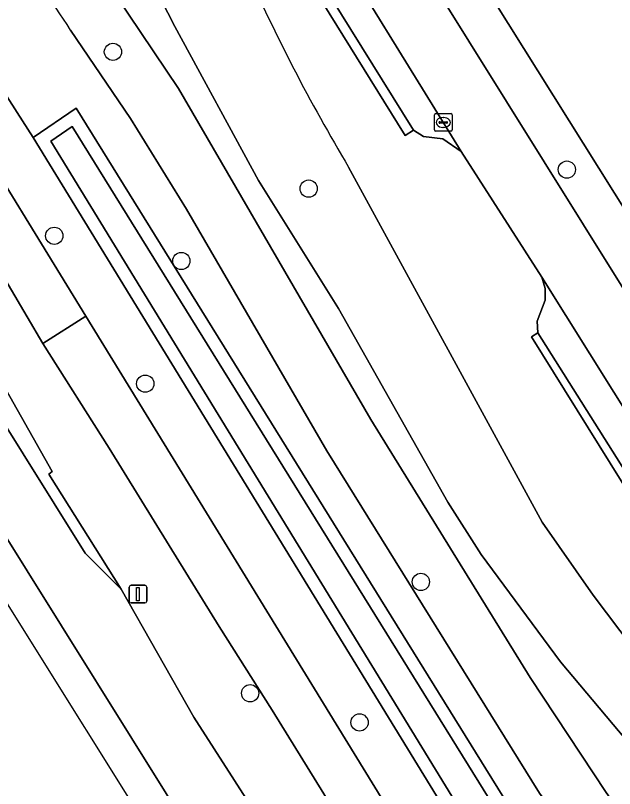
# Model space of a CAD drawing. Extents: x 157767 to 159172, y 387839 to 389425.
# Drawn here: x 158283.44 to 158317.38, y 388093.88 to 388137.67 of the extents above; entities that cross this region are included whole.
import ezdxf

# ---------------------------------------------------------------- set-up
doc = ezdxf.new("R2010")
doc.units = 0
for name, color, linetype in [('IMGEO_Berm_groen', 7, 'Continuous'), ('IMGEO_Boom', 7, 'Continuous'), ('IMGEO_Erf', 7, 'Continuous'), ('IMGEO_Fietspad_gesloten', 7, 'Continuous'), ('IMGEO_Groenvoorziening', 7, 'Continuous'), ('IMGEO_Kolk', 7, 'Continuous'), ('IMGEO_Oever', 7, 'Continuous'), ('IMGEO_Parkeervlak_open', 7, 'Continuous'), ('IMGEO_Rijbaan_lokaal_open', 7, 'Continuous'), ('IMGEO_Rijbaan_regionaal_gesloten', 7, 'Continuous'), ('IMGEO_Verkeersbordpaal', 7, 'Continuous'), ('IMGEO_Voetpad_open', 7, 'Continuous'), ('IMGEO_Waterloop', 7, 'Continuous')]:
    doc.layers.add(name, color=color, linetype=linetype)

msp = doc.modelspace()

# ---------------------------------------------------------------- linework, layer by layer
at = {"layer": 'IMGEO_Berm_groen'}
for points in [[(158284.447, 388130.761), (158267.054, 388157.932), (158267.593, 388158.305), (158251.677, 388184.006), (158245.465, 388193.775), (158244.861, 388196.895), (158244.443, 388200.045), (158244.365, 388201.777), (158244.402, 388202.182), (158239.306, 388199.147), (158261.497, 388163.28), (158266.953, 388154.792), (158280.022, 388132.677), (158287.415, 388120.635), (158315.068, 388075.588), (158319.468, 388069.305)], [(158316.944, 388068.352), (158315.23, 388070.891), (158312.824, 388074.573), (158310.488, 388078.245), (158307.003, 388083.733), (158304.36, 388088.027), (158300.915, 388093.584), (158297.975, 388098.319), (158294.986, 388103.064), (158292.155, 388107.639), (158288.75, 388113.166), (158284.988, 388119.096), (158281.416, 388125.134), (158272.988, 388139.495), (158269.468, 388145.672), (158265.229, 388152.516), (158260.52, 388160.022), (158252.244, 388173.337), (158248.297, 388179.716)], [(158246.212, 388178.215), (158252.533, 388168.142), (158261.085, 388154.309), (158266.321, 388146.032), (158275.111, 388130.309), (158282.429, 388117.253), (158285.525, 388111.847), (158285.334, 388111.689), (158289.422, 388105.178), (158293.547, 388097.926), (158299.296, 388088.955), (158303.622, 388082.558), (158308.615, 388075.824), (158314.258, 388068.698)], [(158322.869, 388068.315), (158321.208, 388070.752), (158284.447, 388130.761)]]:
    msp.add_lwpolyline(points, dxfattribs=at)
at = {"layer": 'IMGEO_Boom'}
for centre in [(158288.961, 388135.611), (158314.678, 388128.939), (158300.048, 388127.863), (158285.636, 388125.19), (158292.834, 388123.765), (158290.79, 388116.814), (158306.406, 388105.585), (158296.734, 388099.28), (158302.933, 388097.625)]:
    msp.add_circle(centre, 0.489, dxfattribs=at)
at = {"layer": 'IMGEO_Erf'}
msp.add_lwpolyline([(158261.457, 388216.805), (158334.556, 388100.192)], dxfattribs=at)
at = {"layer": 'IMGEO_Fietspad_gesloten'}
for points in [[(158232.483, 388204.808), (158232.627, 388204.625), (158232.935, 388204.148), (158235.139, 388200.738), (158235.262, 388200.811), (158239.886, 388193.297), (158243.147, 388188.042), (158244.593, 388185.713), (158248.297, 388179.716), (158252.244, 388173.337), (158260.52, 388160.022), (158265.229, 388152.516), (158269.468, 388145.672), (158272.988, 388139.495), (158281.416, 388125.134), (158284.988, 388119.096), (158287.415, 388120.635), (158280.022, 388132.677), (158266.953, 388154.792), (158261.497, 388163.28), (158239.306, 388199.147)], [(158315.068, 388075.588), (158287.415, 388120.635), (158284.988, 388119.096), (158288.75, 388113.166), (158292.155, 388107.639), (158294.986, 388103.064), (158297.975, 388098.319), (158300.915, 388093.584), (158304.36, 388088.027), (158307.003, 388083.733), (158310.488, 388078.245), (158312.824, 388074.573), (158315.23, 388070.891), (158316.944, 388068.352)]]:
    msp.add_lwpolyline(points, dxfattribs=at)
at = {"layer": 'IMGEO_Groenvoorziening'}
for points in [[(158271.655, 388154.023), (158267.593, 388158.305), (158267.054, 388157.932), (158284.447, 388130.761), (158286.875, 388132.424), (158325.934, 388069.445), (158327.152, 388067.75), (158328.562, 388066.211), (158332.728, 388062.537)], [(158347.234, 388062.271), (158341.104, 388069.79), (158337.556, 388073.906), (158333.827, 388077.859), (158314.319, 388101.053), (158309.818, 388107.137), (158307.927, 388110.098), (158301.736, 388121.069), (158297.213, 388128.322), (158292.458, 388137.046), (158287.016, 388147.712)], [(158287.016, 388147.712), (158292.458, 388137.046), (158297.213, 388128.322), (158301.736, 388121.069), (158307.927, 388110.098), (158309.818, 388107.137), (158314.319, 388101.053), (158333.827, 388077.859), (158337.556, 388073.906), (158341.104, 388069.79), (158347.234, 388062.271)], [(158286.308, 388143.02), (158292.667, 388133.527), (158303.568, 388114.782), (158312.595, 388100.166), (158316.91, 388093.657), (158321.432, 388087.29), (158327.641, 388077.668)], [(158327.641, 388077.668), (158321.432, 388087.29), (158316.91, 388093.657), (158312.595, 388100.166), (158303.568, 388114.782), (158292.667, 388133.527), (158286.308, 388143.02)], [(158325.266, 388100.297), (158324.805, 388100.01), (158312.668, 388119.462), (158313.029, 388119.69), (158312.993, 388120.349), (158313.45, 388121.536), (158313.449, 388122.21), (158313.258, 388122.856), (158308.691, 388129.965), (158307.649, 388130.685), (158306.56, 388130.812), (158305.993, 388131.165), (158305.521, 388130.869), (158299.662, 388140.309), (158300.133, 388140.595)], [(158293.136, 388126.699), (158289.953, 388131.839), (158286.561, 388136.843)], [(158286.561, 388136.843), (158289.953, 388131.839), (158293.136, 388126.699), (158301.08, 388113.009), (158313.126, 388093.618), (158318.757, 388085.938), (158320.39, 388083.38), (158325.537, 388074.478), (158328.972, 388069.8), (158330.492, 388068.167), (158335.889, 388063.117), (158338.614, 388060.872), (158346.437, 388051.006)], [(158322.787, 388096.795), (158319.184, 388100.825), (158316.159, 388104.841), (158313.286, 388108.966), (158302.313, 388129.08)], [(158302.313, 388129.08), (158313.286, 388108.966), (158316.159, 388104.841), (158319.184, 388100.825), (158322.787, 388096.795)], [(158346.437, 388051.006), (158338.614, 388060.872), (158335.889, 388063.117), (158330.492, 388068.167), (158328.972, 388069.8), (158325.537, 388074.478), (158320.39, 388083.38), (158318.757, 388085.938), (158313.126, 388093.618), (158301.08, 388113.009), (158293.136, 388126.699)]]:
    msp.add_lwpolyline(points, dxfattribs=at)
for centre, radius, start, end in [((158230.742, 388100.734), 66.48, 32.89863, 43.12693), ((158230.742, 388100.734), 66.48, 32.89863, 43.12693), ((158392.477, 388182.966), 105.039, 203.90063, 210.86431), ((158392.477, 388182.966), 105.039, 203.90063, 210.86431)]:
    msp.add_arc(centre, radius, start, end, dxfattribs=at)
at = {"layer": 'IMGEO_Kolk'}
for p, q in [((158307.174, 388131.184), (158307.174, 388132.036)), ((158307.249, 388132.11), (158308.101, 388132.11)), ((158307.662, 388131.89), (158307.687, 388131.89)), ((158308.175, 388132.036), (158308.175, 388131.184)), ((158307.433, 388131.604), (158307.433, 388131.616)), ((158307.871, 388131.567), (158307.473, 388131.567)), ((158307.476, 388131.653), (158307.874, 388131.653)), ((158307.917, 388131.616), (158307.917, 388131.604)), ((158308.101, 388131.11), (158307.249, 388131.11)), ((158307.685, 388131.33), (158307.66, 388131.33))]:
    msp.add_line(p, q, dxfattribs=at)
for points in [[(158307.174, 388131.184), (158307.174, 388132.036)], [(158307.249, 388132.11), (158308.101, 388132.11)], [(158308.175, 388132.036), (158308.175, 388131.184)], [(158308.101, 388131.11), (158307.249, 388131.11)]]:
    msp.add_lwpolyline(points, dxfattribs=at)
for centre, radius, start, end in [((158307.251, 388132.034), 0.0765, 91.552, 178.448), ((158307.251, 388132.034), 0.0765, 91.552, 178.448), ((158308.099, 388132.034), 0.0765, 1.552, 88.448), ((158308.099, 388132.034), 0.0765, 1.552, 88.448), ((158307.473, 388131.613), 0.0403, 85.8775, 175.7526), ((158307.47, 388131.603), 0.0366, 178.938, 274.7102), ((158307.874, 388131.61), 0.043, 264.8664, 352.4533), ((158307.878, 388131.615), 0.0386, 1.7309, 96.639), ((158307.251, 388131.186), 0.0765, 181.552, 268.448), ((158307.251, 388131.186), 0.0765, 181.552, 268.448), ((158308.099, 388131.186), 0.0765, 271.552, 358.448), ((158308.099, 388131.186), 0.0765, 271.552, 358.448)]:
    msp.add_arc(centre, radius, start, end, dxfattribs=at)
for centre, major_axis, ratio, start_param, end_param in [((158307.661, 388131.61), (-0.387, 0.002), 0.722429, 4.712389, 7.853982), ((158307.686, 388131.61), (-0.39, 0.002), 0.717154, 1.570796, 4.712389)]:
    msp.add_ellipse(centre, major_axis=major_axis, ratio=ratio, start_param=start_param, end_param=end_param, dxfattribs=at)
at = {"layer": 'IMGEO_Oever'}
for points in [[(158286.875, 388132.424), (158284.447, 388130.761), (158321.208, 388070.752), (158322.869, 388068.315)], [(158332.728, 388062.537), (158328.562, 388066.211), (158327.152, 388067.75), (158325.934, 388069.445), (158286.875, 388132.424)], [(158323.456, 388068.755), (158321.823, 388071.15), (158285.435, 388130.55), (158286.656, 388131.386), (158325.325, 388069.038), (158326.582, 388067.287), (158328.048, 388065.687), (158332.242, 388061.989)]]:
    msp.add_lwpolyline(points, dxfattribs=at)
at = {"layer": 'IMGEO_Parkeervlak_open'}
for points in [[(158300.133, 388140.595), (158305.993, 388131.165), (158306.56, 388130.812), (158307.649, 388130.685), (158308.691, 388129.965), (158300.132, 388143.843), (158300.344, 388143.226), (158300.355, 388142.573), (158299.999, 388141.526)], [(158328.216, 388098.969), (158313.258, 388122.856), (158313.449, 388122.21), (158313.45, 388121.536), (158312.993, 388120.349), (158313.029, 388119.69), (158325.266, 388100.297)]]:
    msp.add_lwpolyline(points, dxfattribs=at)
at = {"layer": 'IMGEO_Rijbaan_lokaal_open'}
msp.add_lwpolyline([(158302.626, 388146.635), (158287.94, 388170.047), (158284.907, 388168.143), (158285.832, 388166.68), (158291.392, 388157.785), (158300.132, 388143.843), (158308.691, 388129.965), (158313.258, 388122.856), (158328.216, 388098.969), (158329.356, 388097.014), (158332.4, 388098.911), (158317.762, 388122.399)], close=True, dxfattribs=at)
at = {"layer": 'IMGEO_Rijbaan_regionaal_gesloten'}
for points in [[(158235.624, 388195.113), (158232.992, 388199.459), (158230.649, 388198.051), (158231.708, 388196.396), (158239.393, 388184.08), (158245.322, 388174.532), (158278.58, 388121.287), (158287.382, 388107.215), (158289.422, 388105.178), (158285.334, 388111.689), (158285.525, 388111.847), (158282.429, 388117.253), (158275.111, 388130.309), (158266.321, 388146.032), (158261.085, 388154.309), (158252.533, 388168.142), (158246.212, 388178.215), (158243.333, 388182.803)], [(158451.495, 387844.239), (158452.803, 387845.02), (158451.525, 387846.948), (158442.147, 387860.938), (158426.868, 387883.332), (158408.412, 387910.456), (158399.457, 387923.695), (158386.757, 387942.891), (158379.772, 387953.65), (158360.952, 387983.276), (158344.038, 388010.284), (158333.452, 388027.227), (158314.654, 388057.246), (158299.748, 388081.131), (158276.299, 388118.666), (158263.511, 388139.131), (158246.505, 388166.455), (158235.872, 388183.535), (158227.894, 388196.396), (158226.486, 388195.55), (158248.484, 388159.503), (158365.233, 387972.762)]]:
    msp.add_lwpolyline(points, close=True, dxfattribs=at)
for points in [[(158344.205, 388022.734), (158338.107, 388032.717), (158337.771, 388033.267), (158332.851, 388041.162), (158328.755, 388047.903), (158325.725, 388052.558), (158321.212, 388059.594), (158320.866, 388060.134), (158319.396, 388062.058), (158314.258, 388068.698), (158308.615, 388075.824), (158303.622, 388082.558), (158299.296, 388088.955), (158293.547, 388097.926), (158289.422, 388105.178), (158287.382, 388107.215), (158278.58, 388121.287), (158245.322, 388174.532)], [(158246.505, 388166.455), (158263.511, 388139.131), (158276.299, 388118.666), (158299.748, 388081.131), (158314.654, 388057.246), (158333.452, 388027.227), (158344.038, 388010.284), (158360.952, 387983.276), (158379.772, 387953.65), (158386.757, 387942.891), (158399.457, 387923.695), (158408.412, 387910.456), (158426.868, 387883.332), (158442.147, 387860.938), (158451.525, 387846.948), (158452.803, 387845.02), (158456.206, 387847.053), (158455.2, 387848.498), (158450.464, 387855.42)]]:
    msp.add_lwpolyline(points, dxfattribs=at)
at = {"layer": 'IMGEO_Verkeersbordpaal'}
for p, q in [((158289.884, 388104.493), (158289.884, 388105.293)), ((158289.884, 388105.293), (158289.884, 388104.493)), ((158289.984, 388105.393), (158290.774, 388105.393)), ((158290.774, 388105.393), (158289.984, 388105.393)), ((158290.874, 388105.293), (158290.874, 388104.493)), ((158290.874, 388104.493), (158290.874, 388105.293)), ((158290.774, 388104.393), (158289.984, 388104.393)), ((158289.984, 388104.393), (158290.774, 388104.393))]:
    msp.add_line(p, q, dxfattribs=at)
msp.add_lwpolyline([(158290.304, 388105.268), (158290.454, 388105.268), (158290.454, 388104.518), (158290.304, 388104.518), (158290.304, 388105.268)], dxfattribs=at)
for centre, start, end in [((158289.984, 388105.293), 90, 180), ((158289.984, 388105.293), 90, 180), ((158290.774, 388105.293), 0, 90), ((158290.774, 388105.293), 360, 90), ((158289.984, 388104.493), 180, 270), ((158289.984, 388104.493), 180, 270), ((158290.774, 388104.493), 270, 0), ((158290.774, 388104.493), 270, 0)]:
    msp.add_arc(centre, 0.1, start, end, dxfattribs=at)
at = {"layer": 'IMGEO_Voetpad_open'}
for points in [[(158258.71, 388216.895), (158259.906, 388214.783), (158260.026, 388214.59), (158264.751, 388206.972), (158270.502, 388197.809), (158279.535, 388183.398), (158282.532, 388178.667), (158286.404, 388172.495), (158287.94, 388170.047), (158302.626, 388146.635), (158317.762, 388122.399), (158332.4, 388098.911)], [(158334.556, 388100.192), (158261.457, 388216.805)]]:
    msp.add_lwpolyline(points, dxfattribs=at)
for points in [[(158300.133, 388140.595), (158299.662, 388140.309), (158305.521, 388130.869), (158305.993, 388131.165)], [(158313.029, 388119.69), (158312.668, 388119.462), (158324.805, 388100.01), (158325.266, 388100.297)]]:
    msp.add_lwpolyline(points, close=True, dxfattribs=at)
at = {"layer": 'IMGEO_Waterloop'}
msp.add_lwpolyline([(158332.242, 388061.989), (158328.048, 388065.687), (158326.582, 388067.287), (158325.325, 388069.038), (158286.656, 388131.386), (158285.435, 388130.55), (158321.823, 388071.15), (158323.456, 388068.755)], dxfattribs=at)

doc.saveas('drawing.dxf')
